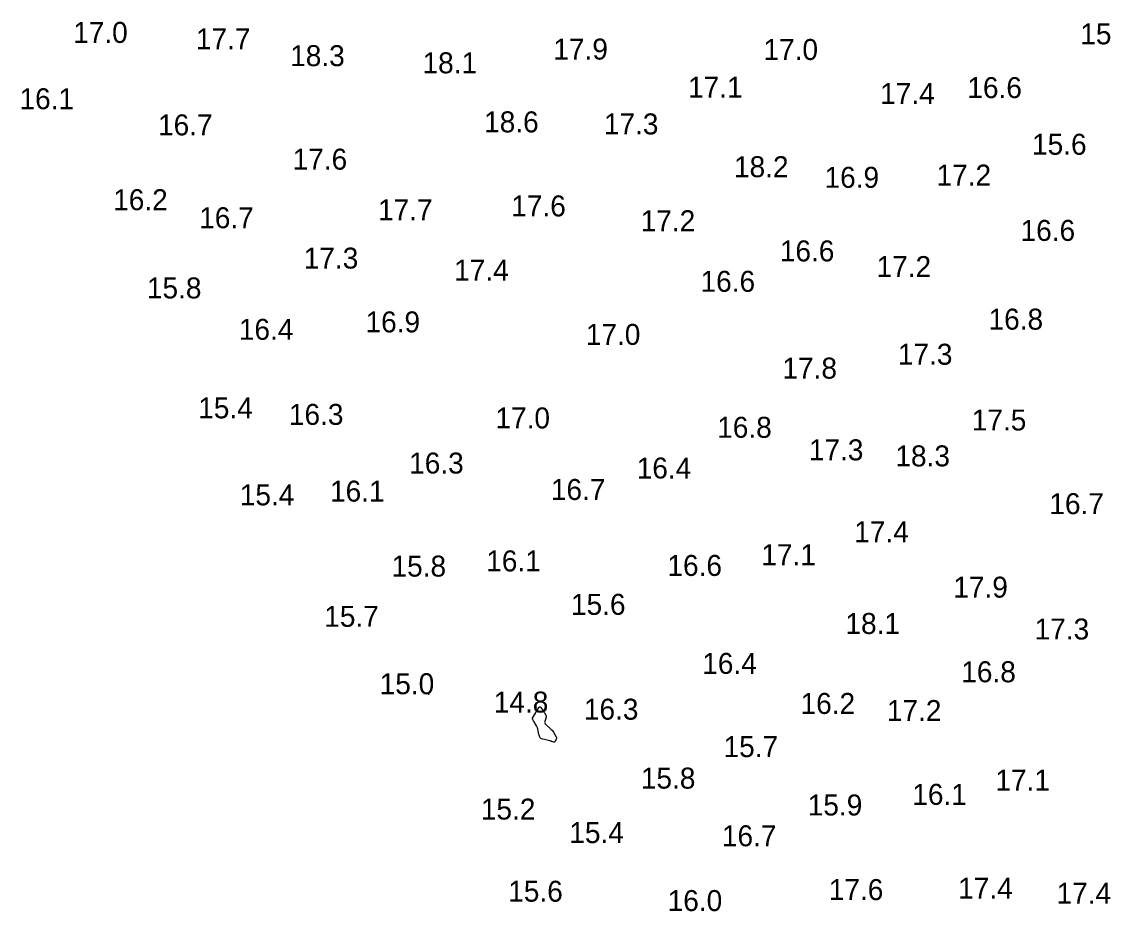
# Model space of a CAD drawing. Extents: x 3040093 to 3056816, y 408076 to 509144.
# Drawn here: x 3044528 to 3044785.9, y 435010.6 to 435222.8 of the extents above; entities that cross this region are included whole.
import ezdxf

# ---------------------------------------------------------------- set-up
doc = ezdxf.new("R2010")
doc.units = 0
doc.layers.add('V-CHAN-CONT-EL15', color=7, linetype='Continuous')
doc.layers.add('V-TOPO-SOUN-0810', color=7, linetype='Continuous')

msp = doc.modelspace()

# ---------------------------------------------------------------- linework, layer by layer
at = {"layer": 'V-CHAN-CONT-EL15'}
for points in [[(3044625.1, 435062.29), (3044625.1, 435062.29), (3044625.1, 435062.29), (3044625.09, 435062.29), (3044624.98, 435062.4), (3044624.97, 435062.41), (3044624.97, 435062.41), (3044624.97, 435062.41), (3044624.99, 435062.41), (3044625.06, 435062.4), (3044625.07, 435062.39), (3044625.07, 435062.39), (3044625.08, 435062.39), (3044625.08, 435062.38), (3044625.1, 435062.35), (3044625.11, 435062.35), (3044625.11, 435062.34), (3044625.11, 435062.33), (3044625.11, 435062.33), (3044625.1, 435062.3)], [(3044655.12, 435050.99), (3044655.05, 435050.94), (3044654.97, 435050.92), (3044654.87, 435050.94), (3044654.44, 435051.09), (3044654.34, 435051.13), (3044654.23, 435051.16), (3044654.12, 435051.2), (3044654.01, 435051.23), (3044651.95, 435051.77), (3044651.83, 435051.82), (3044651.73, 435051.89), (3044651.65, 435051.98), (3044651.59, 435052.1), (3044651.39, 435052.61), (3044651.34, 435052.74), (3044651.3, 435052.87), (3044651.27, 435053), (3044651.24, 435053.13), (3044651.07, 435054.13), (3044651.02, 435054.33), (3044650.96, 435054.52), (3044650.88, 435054.7), (3044650.78, 435054.87), (3044650.21, 435055.75), (3044650.17, 435055.82), (3044650.12, 435055.89), (3044650.07, 435055.97), (3044650.03, 435056.04), (3044649.85, 435056.35), (3044649.81, 435056.42), (3044649.8, 435056.5), (3044649.81, 435056.57), (3044649.84, 435056.65), (3044651.3, 435059.2), (3044651.41, 435059.34), (3044651.53, 435059.39), (3044651.65, 435059.35), (3044651.77, 435059.22), (3044652.36, 435058.41), (3044652.45, 435058.29), (3044652.53, 435058.17), (3044652.61, 435058.04), (3044652.69, 435057.91), (3044653, 435057.4), (3044653.06, 435057.27), (3044653.09, 435057.13), (3044653.09, 435057), (3044653.06, 435056.86), (3044652.74, 435055.9), (3044652.7, 435055.7), (3044652.71, 435055.51), (3044652.79, 435055.34), (3044652.92, 435055.19), (3044654.1, 435054.15), (3044654.29, 435053.96), (3044654.47, 435053.77), (3044654.63, 435053.56), (3044654.78, 435053.33), (3044655.46, 435052.21), (3044655.52, 435052.08), (3044655.55, 435051.95), (3044655.53, 435051.82), (3044655.49, 435051.68), (3044655.18, 435051.07)]]:
    msp.add_lwpolyline(points, close=True, dxfattribs=at)

# ---------------------------------------------------------------- texts
at = {"layer": 'V-TOPO-SOUN-0810'}
for s, p in [('17.0 ', (3044540.28, 435217.68)), ('17.7 ', (3044569.54, 435216.14)), ('15.1 ', (3044780.43, 435217.35)), ('17.9 ', (3044654.78, 435213.71)), ('17.0 ', (3044704.88, 435213.61)), ('18.3 ', (3044592.02, 435212.14)), ('18.1 ', (3044623.58, 435210.43)), ('17.1 ', (3044686.9, 435204.62)), ('17.4 ', (3044732.7, 435203.11)), ('16.6 ', (3044753.5, 435204.52)), ('16.1 ', (3044527.48, 435201.87)), ('16.7 ', (3044560.52, 435195.63)), ('18.6 ', (3044638.27, 435196.35)), ('17.3 ', (3044666.82, 435195.86)), ('15.6 ', (3044768.92, 435191.01)), ('17.6 ', (3044592.61, 435187.46)), ('18.2 ', (3044697.85, 435185.66)), ('16.9 ', (3044719.44, 435183.13)), ('17.2 ', (3044746.15, 435183.66)), ('16.2 ', (3044549.82, 435177.79)), ('17.7 ', (3044612.98, 435175.39)), ('17.6 ', (3044644.74, 435176.31)), ('16.7 ', (3044570.33, 435173.49)), ('17.2 ', (3044675.61, 435172.77)), ('16.6 ', (3044766.19, 435170.47)), ('17.3 ', (3044595.26, 435163.87)), ('16.6 ', (3044708.78, 435165.58)), ('17.2 ', (3044731.84, 435161.84)), ('17.4 ', (3044631.12, 435160.99)), ('15.8 ', (3044557.86, 435156.75)), ('16.6 ', (3044689.88, 435158.33)), ('16.9 ', (3044609.99, 435148.65)), ('16.8 ', (3044758.55, 435149.31)), ('16.4 ', (3044579.78, 435146.88)), ('17.0 ', (3044662.52, 435145.67)), ('17.3 ', (3044736.93, 435140.94)), ('17.8 ', (3044709.4, 435137.63)), ('15.4 ', (3044570.1, 435128.15)), ('16.3 ', (3044591.72, 435126.6)), ('17.0 ', (3044640.97, 435125.75)), ('17.5 ', (3044754.55, 435125.26)), ('16.8 ', (3044693.85, 435123.52)), ('17.3 ', (3044715.7, 435118.14)), ('16.3 ', (3044620.39, 435114.99)), ('18.3 ', (3044736.34, 435116.7)), ('16.4 ', (3044674.66, 435113.81)), ('15.4 ', (3044580.01, 435107.41)), ('16.1 ', (3044601.53, 435108.3)), ('16.7 ', (3044654.19, 435108.69)), ('16.7 ', (3044773.05, 435105.31)), ('17.4 ', (3044726.53, 435098.62)), ('16.1 ', (3044638.77, 435091.66)), ('17.1 ', (3044704.38, 435093.14)), ('15.8 ', (3044616.19, 435090.42)), ('16.6 ', (3044681.98, 435090.58)), ('17.9 ', (3044750.15, 435085.4)), ('15.6 ', (3044658.98, 435081.3)), ('15.7 ', (3044600.15, 435078.44)), ('18.1 ', (3044724.43, 435076.74)), ('17.3 ', (3044769.54, 435075.42)), ('16.4 ', (3044690.28, 435067.22)), ('16.8 ', (3044752.05, 435065.22)), ('15.0 ', (3044613.37, 435062.37)), ('14.8 ', (3044640.57, 435058)), ('16.3 ', (3044662.06, 435056.3)), ('16.2 ', (3044713.73, 435057.67)), ('17.2 ', (3044734.3, 435055.97)), ('15.7 ', (3044695.36, 435047.37)), ('15.8 ', (3044675.64, 435039.86)), ('17.1 ', (3044760.19, 435039.4)), ('16.1 ', (3044740.37, 435035.99)), ('15.2 ', (3044637.49, 435032.48)), ('15.9 ', (3044715.44, 435033.46)), ('15.4 ', (3044658.58, 435026.87)), ('16.7 ', (3044694.97, 435026.11)), ('15.6 ', (3044644.02, 435012.89)), ('17.6 ', (3044720.46, 435013.28)), ('17.4 ', (3044751.3, 435013.61)), ('17.4 ', (3044774.76, 435012.4)), ('16.0 ', (3044682.04, 435010.66))]:
    msp.add_text(s, height=5, dxfattribs=at).set_placement(p)

doc.saveas('drawing.dxf')
